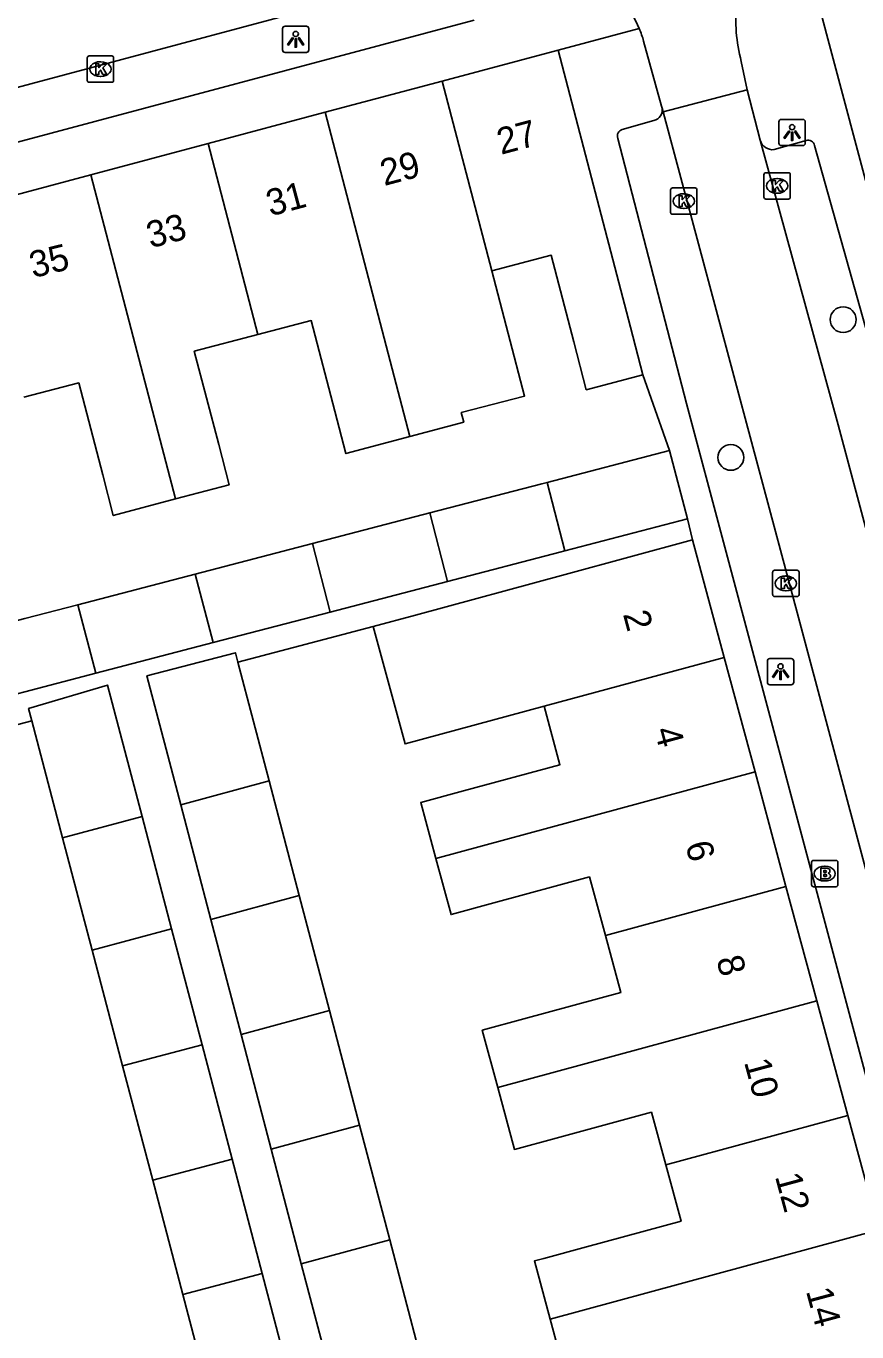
# Model space of a CAD drawing. Extents: x 162542 to 163144, y 380786 to 381511.
# Drawn here: x 163000.04 to 163031.56, y 381068.95 to 381118.47 of the extents above; entities that cross this region are included whole.
import ezdxf

# ---------------------------------------------------------------- set-up
doc = ezdxf.new("R2010")
doc.units = 0
for name, color, linetype in [('IMGEO_Boom', 7, 'Continuous'), ('IMGEO_Brandkraan', 7, 'Continuous'), ('IMGEO_Kolk', 7, 'Continuous'), ('IMGEO_Lichtpunt', 7, 'Continuous'), ('IMGEO_Muur', 7, 'Continuous'), ('IMGEO_Pand', 7, 'Continuous'), ('IMGEO_Pand_nummerreeks', 7, 'Continuous'), ('IMGEO_Rijbaan_lokaal_open', 7, 'Continuous'), ('IMGEO_Voetpad_open', 7, 'Continuous')]:
    doc.layers.add(name, color=color, linetype=linetype)

msp = doc.modelspace()

# ---------------------------------------------------------------- linework, layer by layer
at = {"layer": 'IMGEO_Boom'}
for centre in [(163031.038, 381107.338), (163026.776, 381102.113)]:
    msp.add_circle(centre, 0.489, dxfattribs=at)
at = {"layer": 'IMGEO_Brandkraan'}
for p, q in [((163029.838, 381085.905), (163029.838, 381086.757)), ((163029.913, 381086.831), (163030.765, 381086.831)), ((163030.326, 381086.611), (163030.351, 381086.611)), ((163030.839, 381086.757), (163030.839, 381085.905)), ((163030.765, 381085.831), (163029.913, 381085.831)), ((163030.349, 381086.051), (163030.324, 381086.051))]:
    msp.add_line(p, q, dxfattribs=at)
for points in [[(163029.838, 381085.905), (163029.838, 381086.757)], [(163029.913, 381086.831), (163030.765, 381086.831)], [(163030.839, 381086.757), (163030.839, 381085.905)], [(163030.186, 381086.531), (163030.186, 381086.131), (163030.399, 381086.131)], [(163030.417, 381086.531), (163030.186, 381086.531)], [(163030.365, 381086.45), (163030.311, 381086.45), (163030.311, 381086.374)], [(163030.311, 381086.374), (163030.364, 381086.374)], [(163030.373, 381086.298), (163030.311, 381086.298), (163030.311, 381086.217)], [(163030.311, 381086.217), (163030.373, 381086.217)], [(163030.765, 381085.831), (163029.913, 381085.831)]]:
    msp.add_lwpolyline(points, dxfattribs=at)
for centre, radius, start, end in [((163029.915, 381086.755), 0.0765, 91.552, 178.448), ((163029.915, 381086.755), 0.0765, 91.552, 178.448), ((163030.763, 381086.755), 0.0765, 1.552, 88.448), ((163030.763, 381086.755), 0.0765, 1.552, 88.448), ((163030.366, 381086.412), 0.0379, 267.8285, 90.9355), ((163030.374, 381086.257), 0.0404, 269.8759, 90.5077), ((163030.405, 381086.382), 0.251, 268.6676, 293.5347), ((163030.421, 381086.386), 0.145, 59.4692, 91.5367), ((163030.446, 381086.433), 0.0922, 285.5137, 58.1501), ((163030.451, 381086.241), 0.105, 301.3115, 78.989), ((163029.915, 381085.907), 0.0765, 181.552, 268.448), ((163029.915, 381085.907), 0.0765, 181.552, 268.448), ((163030.763, 381085.907), 0.0765, 271.552, 358.448), ((163030.763, 381085.907), 0.0765, 271.552, 358.448)]:
    msp.add_arc(centre, radius, start, end, dxfattribs=at)
for centre, major_axis, ratio, start_param, end_param in [((163030.325, 381086.331), (-0.387, 0.002), 0.722429, 4.712389, 7.853982), ((163030.35, 381086.331), (-0.39, 0.002), 0.717154, 1.570796, 4.712389)]:
    msp.add_ellipse(centre, major_axis=major_axis, ratio=ratio, start_param=start_param, end_param=end_param, dxfattribs=at)
at = {"layer": 'IMGEO_Kolk'}
for p, q in [((163002.362, 381116.413), (163002.362, 381117.265)), ((163002.437, 381117.339), (163003.289, 381117.339)), ((163003.363, 381117.265), (163003.363, 381116.413)), ((163002.85, 381117.119), (163002.875, 381117.119)), ((163003.289, 381116.339), (163002.437, 381116.339)), ((163002.873, 381116.559), (163002.848, 381116.559)), ((163028.033, 381111.984), (163028.033, 381112.836)), ((163028.108, 381112.91), (163028.96, 381112.91)), ((163029.034, 381112.836), (163029.034, 381111.984)), ((163024.567, 381112.333), (163025.419, 381112.333)), ((163028.521, 381112.69), (163028.546, 381112.69)), ((163024.492, 381111.407), (163024.492, 381112.259)), ((163024.98, 381112.113), (163025.005, 381112.113)), ((163025.493, 381112.259), (163025.493, 381111.407)), ((163028.96, 381111.91), (163028.108, 381111.91)), ((163028.544, 381112.13), (163028.519, 381112.13)), ((163025.419, 381111.333), (163024.567, 381111.333)), ((163025.003, 381111.553), (163024.978, 381111.553)), ((163028.364, 381096.911), (163028.364, 381097.763)), ((163028.439, 381097.837), (163029.291, 381097.837)), ((163028.852, 381097.617), (163028.877, 381097.617)), ((163029.365, 381097.763), (163029.365, 381096.911)), ((163028.875, 381097.057), (163028.85, 381097.057)), ((163029.291, 381096.837), (163028.439, 381096.837))]:
    msp.add_line(p, q, dxfattribs=at)
for points in [[(163002.362, 381116.413), (163002.362, 381117.265)], [(163002.437, 381117.339), (163003.289, 381117.339)], [(163003.363, 381117.265), (163003.363, 381116.413)], [(163002.683, 381117.039), (163002.806, 381117.039), (163002.806, 381116.888), (163002.936, 381117.039), (163003.1, 381117.039), (163002.954, 381116.888), (163003.107, 381116.639), (163002.955, 381116.639), (163002.87, 381116.803), (163002.806, 381116.736), (163002.806, 381116.639), (163002.683, 381116.639), (163002.683, 381117.039)], [(163003.289, 381116.339), (163002.437, 381116.339)], [(163028.033, 381111.984), (163028.033, 381112.836)], [(163028.108, 381112.91), (163028.96, 381112.91)], [(163029.034, 381112.836), (163029.034, 381111.984)], [(163024.567, 381112.333), (163025.419, 381112.333)], [(163028.354, 381112.61), (163028.477, 381112.61), (163028.477, 381112.459), (163028.607, 381112.61), (163028.771, 381112.61), (163028.625, 381112.459), (163028.778, 381112.21), (163028.626, 381112.21), (163028.541, 381112.374), (163028.477, 381112.307), (163028.477, 381112.21), (163028.354, 381112.21), (163028.354, 381112.61)], [(163024.492, 381111.407), (163024.492, 381112.259)], [(163024.813, 381112.033), (163024.936, 381112.033), (163024.936, 381111.882), (163025.066, 381112.033), (163025.23, 381112.033), (163025.084, 381111.882), (163025.237, 381111.633), (163025.085, 381111.633), (163025, 381111.797), (163024.936, 381111.73), (163024.936, 381111.633), (163024.813, 381111.633), (163024.813, 381112.033)], [(163025.493, 381112.259), (163025.493, 381111.407)], [(163028.96, 381111.91), (163028.108, 381111.91)], [(163025.419, 381111.333), (163024.567, 381111.333)], [(163028.364, 381096.911), (163028.364, 381097.763)], [(163028.439, 381097.837), (163029.291, 381097.837)], [(163028.685, 381097.537), (163028.808, 381097.537), (163028.808, 381097.386), (163028.938, 381097.537), (163029.102, 381097.537), (163028.956, 381097.386), (163029.109, 381097.137), (163028.957, 381097.137), (163028.872, 381097.301), (163028.808, 381097.234), (163028.808, 381097.137), (163028.685, 381097.137), (163028.685, 381097.537)], [(163029.365, 381097.763), (163029.365, 381096.911)], [(163029.291, 381096.837), (163028.439, 381096.837)]]:
    msp.add_lwpolyline(points, dxfattribs=at)
for centre, start, end in [((163002.439, 381117.263), 91.552, 178.448), ((163002.439, 381117.263), 91.552, 178.448), ((163003.287, 381117.263), 1.552, 88.448), ((163003.287, 381117.263), 1.552, 88.448), ((163002.439, 381116.415), 181.552, 268.448), ((163002.439, 381116.415), 181.552, 268.448), ((163003.287, 381116.415), 271.552, 358.448), ((163003.287, 381116.415), 271.552, 358.448), ((163028.11, 381112.834), 91.552, 178.448), ((163028.11, 381112.834), 91.552, 178.448), ((163028.958, 381112.834), 1.552, 88.448), ((163028.958, 381112.834), 1.552, 88.448), ((163024.569, 381112.257), 91.552, 178.448), ((163024.569, 381112.257), 91.552, 178.448), ((163025.417, 381112.257), 1.552, 88.448), ((163025.417, 381112.257), 1.552, 88.448), ((163028.11, 381111.986), 181.552, 268.448), ((163028.11, 381111.986), 181.552, 268.448), ((163028.958, 381111.986), 271.552, 358.448), ((163028.958, 381111.986), 271.552, 358.448), ((163024.569, 381111.409), 181.552, 268.448), ((163024.569, 381111.409), 181.552, 268.448), ((163025.417, 381111.409), 271.552, 358.448), ((163025.417, 381111.409), 271.552, 358.448), ((163028.441, 381097.761), 91.552, 178.448), ((163028.441, 381097.761), 91.552, 178.448), ((163029.289, 381097.761), 1.552, 88.448), ((163029.289, 381097.761), 1.552, 88.448), ((163028.441, 381096.913), 181.552, 268.448), ((163028.441, 381096.913), 181.552, 268.448), ((163029.289, 381096.913), 271.552, 358.448), ((163029.289, 381096.913), 271.552, 358.448)]:
    msp.add_arc(centre, 0.0765, start, end, dxfattribs=at)
for centre, major_axis, ratio, start_param, end_param in [((163002.849, 381116.839), (-0.387, 0.002), 0.722429, 4.712389, 7.853982), ((163002.874, 381116.839), (-0.39, 0.002), 0.717154, 1.570796, 4.712389), ((163028.52, 381112.41), (-0.387, 0.002), 0.722429, 4.712389, 7.853982), ((163028.545, 381112.41), (-0.39, 0.002), 0.717154, 1.570796, 4.712389), ((163024.979, 381111.833), (-0.387, 0.002), 0.722429, 4.712389, 7.853982), ((163025.004, 381111.833), (-0.39, 0.002), 0.717154, 1.570796, 4.712389), ((163028.851, 381097.337), (-0.387, 0.002), 0.722429, 4.712389, 7.853982), ((163028.876, 381097.337), (-0.39, 0.002), 0.717154, 1.570796, 4.712389)]:
    msp.add_ellipse(centre, major_axis=major_axis, ratio=ratio, start_param=start_param, end_param=end_param, dxfattribs=at)
at = {"layer": 'IMGEO_Lichtpunt'}
for p, q in [((163009.772, 381118.374), (163009.772, 381117.567)), ((163009.772, 381118.374), (163009.772, 381117.567)), ((163010.674, 381118.469), (163009.866, 381118.469)), ((163010.674, 381118.469), (163009.866, 381118.469)), ((163010.768, 381117.567), (163010.768, 381118.374)), ((163010.768, 381117.567), (163010.768, 381118.374)), ((163009.866, 381117.473), (163010.674, 381117.473)), ((163009.866, 381117.473), (163010.674, 381117.473)), ((163028.602, 381114.838), (163028.602, 381114.031)), ((163028.602, 381114.838), (163028.602, 381114.031)), ((163029.504, 381114.933), (163028.696, 381114.933)), ((163029.504, 381114.933), (163028.696, 381114.933)), ((163029.598, 381114.031), (163029.598, 381114.838)), ((163029.598, 381114.031), (163029.598, 381114.838)), ((163028.696, 381113.937), (163029.504, 381113.937)), ((163028.696, 381113.937), (163029.504, 381113.937)), ((163029.067, 381094.487), (163028.259, 381094.487)), ((163029.067, 381094.487), (163028.259, 381094.487)), ((163028.165, 381094.392), (163028.165, 381093.585)), ((163028.165, 381094.392), (163028.165, 381093.585)), ((163029.161, 381093.585), (163029.161, 381094.392)), ((163029.161, 381093.585), (163029.161, 381094.392)), ((163028.259, 381093.491), (163029.067, 381093.491)), ((163028.259, 381093.491), (163029.067, 381093.491))]:
    msp.add_line(p, q, dxfattribs=at)
for points in [[(163010.146, 381118.038), (163010.185, 381118.01), (163009.997, 381117.748), (163009.959, 381117.775), (163010.146, 381118.038)], [(163010.248, 381117.99), (163010.295, 381117.99), (163010.295, 381117.668), (163010.248, 381117.668), (163010.248, 381117.99)], [(163010.358, 381118.01), (163010.396, 381118.037), (163010.583, 381117.775), (163010.544, 381117.747), (163010.358, 381118.01)], [(163028.976, 381114.502), (163029.015, 381114.474), (163028.827, 381114.212), (163028.789, 381114.239), (163028.976, 381114.502)], [(163029.078, 381114.454), (163029.125, 381114.454), (163029.125, 381114.132), (163029.078, 381114.132), (163029.078, 381114.454)], [(163029.188, 381114.474), (163029.226, 381114.501), (163029.413, 381114.239), (163029.374, 381114.211), (163029.188, 381114.474)], [(163028.539, 381094.056), (163028.578, 381094.028), (163028.39, 381093.766), (163028.352, 381093.793), (163028.539, 381094.056)], [(163028.641, 381094.008), (163028.688, 381094.008), (163028.688, 381093.686), (163028.641, 381093.686), (163028.641, 381094.008)], [(163028.751, 381094.028), (163028.789, 381094.055), (163028.976, 381093.793), (163028.937, 381093.765), (163028.751, 381094.028)]]:
    msp.add_lwpolyline(points, dxfattribs=at)
for centre in [(163010.271, 381118.172), (163029.101, 381114.636), (163028.664, 381094.19)]:
    msp.add_circle(centre, 0.0994, dxfattribs=at)
for centre, start, end in [((163009.866, 381118.374), 90, 180), ((163009.866, 381118.374), 90, 180), ((163010.674, 381118.374), 0, 90), ((163010.674, 381118.374), 0, 90), ((163009.866, 381117.567), 180, 270), ((163009.866, 381117.567), 180, 270), ((163010.674, 381117.567), 270, 0), ((163010.674, 381117.567), 270, 360), ((163028.696, 381114.838), 90, 180), ((163028.696, 381114.838), 90, 180), ((163029.504, 381114.838), 0, 90), ((163029.504, 381114.838), 0, 90), ((163028.696, 381114.031), 180, 270), ((163028.696, 381114.031), 180, 270), ((163029.504, 381114.031), 270, 0), ((163029.504, 381114.031), 270, 360), ((163028.259, 381094.392), 90, 180), ((163028.259, 381094.392), 90, 180), ((163029.067, 381094.392), 0, 90), ((163029.067, 381094.392), 0, 90), ((163028.259, 381093.585), 180, 270), ((163028.259, 381093.585), 180, 270), ((163029.067, 381093.585), 270, 0), ((163029.067, 381093.585), 270, 360)]:
    msp.add_arc(centre, 0.0946, start, end, dxfattribs=at)
at = {"layer": 'IMGEO_Muur'}
msp.add_lwpolyline([(163023.444, 381105.243), (163024.451, 381102.38)], dxfattribs=at)
at = {"layer": 'IMGEO_Pand'}
for points in [[(163033.149, 381107.868), (163032.705, 381109.54), (163029.891, 381120.133)], [(163015.83, 381116.387), (163020.229, 381117.56)], [(163020.229, 381117.56), (163022.97, 381107.057), (163023.444, 381105.243)], [(163011.387, 381115.201), (163015.83, 381116.387)], [(163017.709, 381109.191), (163015.83, 381116.387)], [(163006.944, 381114.016), (163011.387, 381115.201)], [(163011.387, 381115.201), (163014.598, 381102.901)], [(163002.501, 381112.831), (163006.944, 381114.016)], [(163006.944, 381114.016), (163008.835, 381106.772)], [(162998.059, 381111.646), (163000, 381112.164), (163002.501, 381112.831)], [(163005.711, 381100.538), (163002.501, 381112.831)], [(163023.444, 381105.243), (163021.293, 381104.681), (163020.819, 381106.496), (163019.962, 381109.779), (163017.709, 381109.191)], [(163014.598, 381102.901), (163016.644, 381103.445), (163016.548, 381103.812), (163018.95, 381104.439), (163017.709, 381109.191)], [(163014.598, 381102.901), (163012.174, 381102.257), (163011.754, 381103.865), (163010.857, 381107.3), (163008.835, 381106.772)], [(163008.835, 381106.772), (163006.424, 381106.143), (163007.349, 381102.598), (163007.745, 381101.079), (163005.711, 381100.538)], [(163005.711, 381100.538), (163003.351, 381099.911), (163002.95, 381101.449), (163002.039, 381104.94), (162999.951, 381104.395)], [(163019.804, 381101.168), (163024.451, 381102.38)], [(163024.451, 381102.38), (163025.128, 381099.786)], [(163015.354, 381100.007), (163019.613, 381101.118), (163019.804, 381101.168)], [(163020.481, 381098.574), (163019.804, 381101.168)], [(163010.904, 381098.845), (163015.354, 381100.007)], [(163016.031, 381097.412), (163015.354, 381100.007)], [(163025.128, 381099.786), (163020.481, 381098.574)], [(163013.213, 381095.702), (163014.81, 381096.136), (163020.492, 381097.679), (163025.317, 381098.99)], [(163025.317, 381098.99), (163026.522, 381094.532)], [(163006.456, 381097.685), (163010.904, 381098.845)], [(163010.904, 381098.845), (163011.581, 381096.251)], [(163020.481, 381098.574), (163020.291, 381098.524), (163016.031, 381097.412)], [(163002.005, 381096.523), (163006.456, 381097.685)], [(163007.133, 381095.091), (163006.456, 381097.685)], [(163016.031, 381097.412), (163011.581, 381096.251)], [(162997.557, 381095.362), (163000, 381096), (163002.005, 381096.523)], [(163002.005, 381096.523), (163002.682, 381093.929)], [(163011.581, 381096.251), (163007.133, 381095.091)], [(163019.694, 381092.678), (163014.417, 381091.246), (163013.213, 381095.702)], [(163007.133, 381095.091), (163002.682, 381093.929)], [(163005.911, 381088.935), (163004.625, 381093.826), (163007.986, 381094.708), (163008.079, 381094.353)], [(163026.522, 381094.532), (163019.694, 381092.678)], [(163026.522, 381094.532), (163027.696, 381090.19)], [(163008.079, 381094.353), (163009.264, 381089.846)], [(163002.682, 381093.929), (163000, 381093.229), (162998.235, 381092.768)], [(163000.258, 381092.125), (163000.134, 381092.598), (163003.134, 381093.483), (163004.446, 381088.492)], [(163015.589, 381086.903), (163015.016, 381089.024), (163016.633, 381089.464), (163020.296, 381090.46), (163019.694, 381092.678)], [(163001.425, 381087.692), (163000.258, 381092.125)], [(163027.696, 381090.19), (163015.589, 381086.903)], [(163027.696, 381090.19), (163028.87, 381085.848)], [(163005.911, 381088.935), (163009.264, 381089.846)], [(163009.264, 381089.846), (163010.407, 381085.496)], [(163007.054, 381084.586), (163005.911, 381088.935)], [(163001.425, 381087.692), (163004.446, 381088.492)], [(163004.446, 381088.492), (163005.564, 381084.235)], [(163002.549, 381083.426), (163001.425, 381087.692)], [(163022.017, 381083.987), (163021.414, 381086.203), (163017.787, 381085.217), (163016.163, 381084.776), (163015.589, 381086.903)], [(163022.017, 381083.987), (163028.87, 381085.848)], [(163028.87, 381085.848), (163030.044, 381081.506)], [(163010.407, 381085.496), (163007.054, 381084.586)], [(163010.407, 381085.496), (163011.551, 381081.145)], [(163008.197, 381080.234), (163007.054, 381084.586)], [(163005.564, 381084.235), (163002.549, 381083.426)], [(163005.564, 381084.235), (163006.721, 381079.835)], [(163017.934, 381078.218), (163017.348, 381080.39), (163018.93, 381080.82), (163022.606, 381081.819), (163022.017, 381083.987)], [(163003.704, 381079.036), (163002.549, 381083.426)], [(163008.197, 381080.234), (163011.551, 381081.145)], [(163011.551, 381081.145), (163012.694, 381076.795)], [(163030.044, 381081.506), (163017.934, 381078.218)], [(163030.044, 381081.506), (163031.218, 381077.163)], [(163009.34, 381075.885), (163008.197, 381080.234)], [(163003.704, 381079.036), (163006.721, 381079.835)], [(163006.721, 381079.835), (163007.86, 381075.498)], [(163004.846, 381074.7), (163003.704, 381079.036)], [(163024.307, 381075.287), (163023.765, 381077.281), (163020.157, 381076.301), (163018.568, 381075.869), (163017.934, 381078.218)], [(163031.218, 381077.163), (163024.307, 381075.287)], [(163031.218, 381077.163), (163032.392, 381072.821)], [(163012.694, 381076.795), (163009.34, 381075.885)], [(163012.694, 381076.795), (163013.837, 381072.445)], [(163010.483, 381071.535), (163009.34, 381075.885)], [(163007.86, 381075.498), (163004.846, 381074.7)], [(163007.86, 381075.498), (163008.999, 381071.164)], [(163019.925, 381069.436), (163019.329, 381071.643), (163019.683, 381071.739), (163021.3, 381072.178), (163024.887, 381073.152), (163024.307, 381075.287)], [(163005.987, 381070.367), (163004.846, 381074.7)], [(163019.925, 381069.436), (163032.392, 381072.821)], [(163010.483, 381071.535), (163013.837, 381072.445)], [(163013.837, 381072.445), (163014.98, 381068.093)], [(163011.627, 381067.183), (163010.483, 381071.535)], [(163005.987, 381070.367), (163008.999, 381071.164)], [(163008.999, 381071.164), (163010.137, 381066.834)], [(163007.127, 381066.038), (163005.987, 381070.367)], [(163026.66, 381066.604), (163026.128, 381068.561), (163022.546, 381067.588), (163020.923, 381067.147), (163020.569, 381067.051), (163019.925, 381069.436)]]:
    msp.add_lwpolyline(points, dxfattribs=at)
at = {"layer": 'IMGEO_Rijbaan_lokaal_open'}
for points in [[(162980.068, 381110.891), (163016.022, 381120.51), (163017.107, 381120.8)], [(163024.17, 381115.363), (163024.15, 381115.438), (163023.47, 381117.898)], [(163027.397, 381116.055), (163027.173, 381117.133)], [(163027.397, 381116.055), (163024.207, 381115.224)], [(163027.891, 381114.14), (163027.397, 381116.055)], [(163024.17, 381115.363), (163024.207, 381115.224)], [(163024.207, 381115.224), (163028.907, 381097.696), (163034.368, 381077.25)], [(163027.891, 381114.14), (163030.851, 381103.35), (163037.584, 381078.128)]]:
    msp.add_lwpolyline(points, dxfattribs=at)
for centre, radius, start, end in [((163019.41, 381116.732), 4.224, 22.9321, 56.5349), ((163033.071, 381118.715), 6.106, 173.9148, 195.0124), ((163019.184, 381116.65), 4.464, 16.2331, 22.7718)]:
    msp.add_arc(centre, radius, start, end, dxfattribs=at)
at = {"layer": 'IMGEO_Voetpad_open'}
for points in [[(163017.038, 381118.691), (162981.246, 381109.144)], [(163023.3, 381118.378), (163020.229, 381117.56)], [(163022.656, 381114.552), (163023.86, 381114.888)], [(163041.163, 381044.025), (163040.537, 381046.316), (163025.098, 381104.154), (163022.488, 381114.212)], [(163029.636, 381114.131), (163028.416, 381113.786)], [(163048.434, 381045.165), (163047.676, 381048.244), (163032.781, 381103.85), (163029.956, 381113.947)], [(163023.444, 381105.243), (163024.451, 381102.38)], [(163025.128, 381099.786), (163025.317, 381098.99)], [(163013.213, 381095.702), (163008.079, 381094.353)], [(163000.258, 381092.125), (162993.238, 381090.278)]]:
    msp.add_lwpolyline(points, dxfattribs=at)
for centre, radius, start, end in [((163023.759, 381115.292), 0.417, 284, 9.7406), ((163022.742, 381114.298), 0.268, 108.711, 198.6994), ((163028.365, 381114.277), 0.494, 196.1268, 275.8908), ((163029.706, 381113.882), 0.259, 14.6174, 105.5848)]:
    msp.add_arc(centre, radius, start, end, dxfattribs=at)

# ---------------------------------------------------------------- texts
at = {"layer": 'IMGEO_Pand_nummerreeks'}
for s, rotation, p in [('27', 14.9356, (163018.059, 381113.587)), ('29', 14.937, (163013.628, 381112.404)), ('31', 14.9356, (163009.306, 381111.251)), ('33', 14.9356, (163004.764, 381110.04)), ('35', 13.8925, (163000.307, 381108.91)), ('2', 285.1136, (163022.68, 381096.174)), ('4', 285.1423, (163023.87, 381091.769)), ('6', 285.1287, (163025.044, 381087.429)), ('8', 285.1281, (163026.219, 381083.083)), ('10', 285.1281, (163027.274, 381079.186)), ('12', 285.1259, (163028.446, 381074.85)), ('14', 285.1259, (163029.621, 381070.504))]:
    msp.add_text(s, height=1, rotation=rotation, dxfattribs=at).set_placement(p)

doc.saveas('drawing.dxf')
